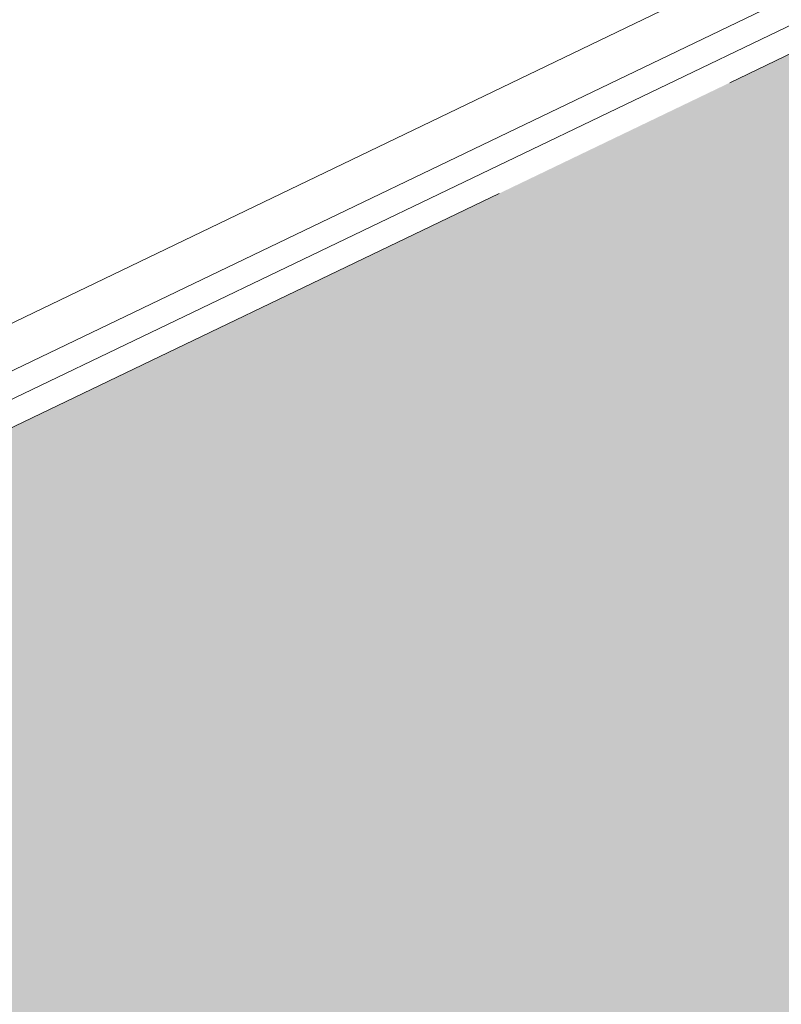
# Model space of a CAD drawing. Header units: metres. Extents: x 163628 to 167676, y 402708 to 405373.
# Tile 427 of 656: x 166374.69 to 166375.88, y 404368.66 to 404370.2. Entities that reach past the tile are written whole.
import ezdxf

# ---------------------------------------------------------------- set-up
doc = ezdxf.new("R2010")
doc.units = ezdxf.units.M
doc.linetypes.add('X-CA190022.004-UO-DWM_Snelfietsroute$0$VH-OPSLUITBAND_80X200', pattern=[14, 8, -2, 2, -2])
doc.layers.add('X-CA190022.004-UO-ARC_Arcering$0$N-WE-VH-VERHARDING_TEGEL-A-200 60MM TEGEL', color=252, linetype='Continuous', lineweight=18, transparency=0.5)
for name, color, linetype, lineweight in [('X-CA190022.004-UO-BGT_Ondergrond$0$GE_317_WGDVoetpad_Vlak_GEM', 253, 'Continuous', 9), ('X-CA190022.004-UO-BGT_Ondergrond$0$GE_401_OTDErf_Vlak_GEM', 253, 'Continuous', 9), ('X-CA190022.004-UO-DWM_Snelfietsroute$0$N-WE-VH-KANTOPSLUITING_ACHTERKANTBAND-G', 7, 'Continuous', 18), ('X-CA190022.004-UO-DWM_Snelfietsroute$0$N-WE-VH-KANTOPSLUITING_OPSLUITBAND_80X200-G', 7, 'X-CA190022.004-UO-DWM_Snelfietsroute$0$VH-OPSLUITBAND_80X200', 18), ('X-CA190022.004-UO-KAD_Percelen$0$B-WE-KG-GRENS_PERCEEL-GV', 150, 'Continuous', 9)]:
    doc.layers.add(name, color=color, linetype=linetype, lineweight=lineweight)

msp = doc.modelspace()

# ---------------------------------------------------------------- hatches: boundary and pattern name
at = {"layer": 'X-CA190022.004-UO-ARC_Arcering$0$N-WE-VH-VERHARDING_TEGEL-A-200 60MM TEGEL', "ltscale": 0.5}
h = msp.add_hatch(color=256, dxfattribs=at)
h.dxf.hatch_style = 1
edge = h.paths.add_edge_path()
edge.add_line((166394.7566, 404382.8937), (166395.0222, 404383.0336))
edge.add_line((166395.0222, 404383.0336), (166394.7774, 404383.5437))
edge.add_line((166394.7774, 404383.5437), (166393.16, 404382.698))
edge.add_line((166393.16, 404382.698), (166392.2871, 404384.4766))
edge.add_line((166392.2871, 404384.4766), (166390.9348, 404383.8819))
edge.add_line((166390.9348, 404383.8819), (166392.1788, 404381.2977))
edge.add_arc((166389.4757, 404379.9964), 3, -64.3489, 25.706, ccw=False)
edge.add_line((166390.7744, 404377.2921), (166386.8653, 404375.4149))
edge.add_line((166386.8653, 404375.4149), (166382.358, 404373.2504))
edge.add_line((166382.358, 404373.2504), (166378.8656, 404371.5733))
edge.add_line((166378.8656, 404371.5733), (166377.8508, 404371.086))
edge.add_line((166377.8508, 404371.086), (166373.3436, 404368.9215))
edge.add_line((166373.3436, 404368.9215), (166368.9529, 404366.813))
edge.add_line((166368.9529, 404366.813), (166369.5935, 404365.4567))
edge.add_line((166369.5935, 404365.4567), (166373.7851, 404367.4696))
edge.add_line((166373.7851, 404367.4696), (166378.2924, 404369.634))
edge.add_line((166378.2924, 404369.634), (166382.7996, 404371.7985))
edge.add_line((166382.7996, 404371.7985), (166387.3068, 404373.9629))
edge.add_line((166387.3068, 404373.9629), (166391.8141, 404376.1274))
edge.add_line((166391.8141, 404376.1274), (166392.7891, 404376.5956))
edge.add_arc((166390.7112, 404380.9225), 4.8, 295.6511, 368.8027)
edge.add_line((166395.4547, 404381.6571), (166395.1571, 404381.5957))
edge.add_arc((166390.3532, 404380.824), 4.8655, 9.1253, 25.1739)

# ---------------------------------------------------------------- linework, layer by layer
at = {"layer": 'X-CA190022.004-UO-BGT_Ondergrond$0$GE_317_WGDVoetpad_Vlak_GEM', "flags": 128}
msp.add_lwpolyline([(166348.666, 404357.124), (166364.757, 404364.843), (166390.778, 404377.338), (166394.74, 404379.326)], dxfattribs=at)
at = {"layer": 'X-CA190022.004-UO-BGT_Ondergrond$0$GE_401_OTDErf_Vlak_GEM', "flags": 128}
msp.add_lwpolyline([(166390.778, 404377.338), (166364.757, 404364.843), (166348.666, 404357.124)], dxfattribs=at)
at = {"layer": 'X-CA190022.004-UO-DWM_Snelfietsroute$0$N-WE-VH-KANTOPSLUITING_ACHTERKANTBAND-G', "ltscale": 0.2, "flags": 128}
msp.add_lwpolyline([(166368.9183, 404366.8852), (166390.7398, 404377.3642, 0.414494), (166392.1067, 404381.263), (166390.8627, 404383.8472)], format="xyb", dxfattribs=at)
at = {"layer": 'X-CA190022.004-UO-DWM_Snelfietsroute$0$N-WE-VH-KANTOPSLUITING_OPSLUITBAND_80X200-G', "ltscale": 0.2, "flags": 128}
msp.add_lwpolyline([(166368.9529, 404366.813), (166390.7744, 404377.2921, 0.414494), (166392.1788, 404381.2977), (166390.9348, 404383.8819)], format="xyb", dxfattribs=at)
at = {"layer": 'X-CA190022.004-UO-KAD_Percelen$0$B-WE-KG-GRENS_PERCEEL-GV', "flags": 128}
msp.add_lwpolyline([(166388.877, 404376.557), (166389.309, 404376.786), (166389.717, 404377.058), (166390.096, 404377.368), (166390.444, 404377.715), (166390.754, 404378.093), (166391.027, 404378.501), (166391.258, 404378.934), (166391.446, 404379.388), (166391.585, 404379.853), (166391.68, 404380.331), (166391.727, 404380.815), (166391.728, 404381.302), (166391.68, 404381.786), (166391.585, 404382.264), (166391.443, 404382.729), (166391.258, 404383.18), (166387.151, 404391.685), (166377.709, 404387.273), (166369.327, 404383.407), (166363.142, 404380.571), (166366.245, 404373.9), (166369.373, 404367.173)], close=True, dxfattribs=at)
msp.add_lwpolyline([(166417.991, 404390.555), (166406.027, 404384.829), (166388.877, 404376.557), (166369.373, 404367.173), (166349.61, 404357.621)], dxfattribs=at)

doc.saveas('drawing.dxf')
